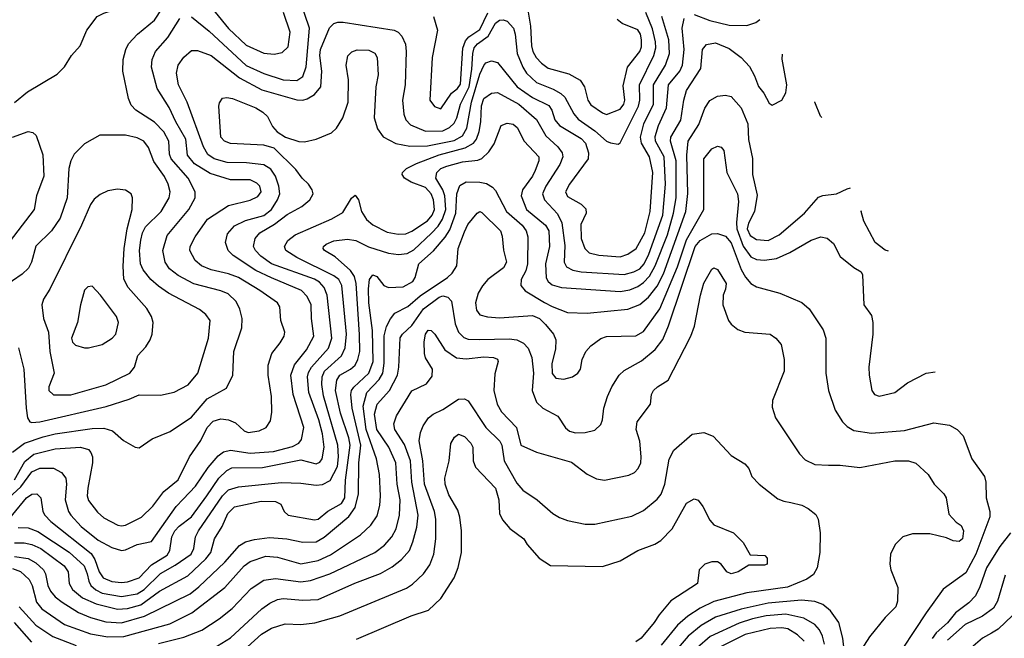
# Model space of a CAD drawing. Extents: x 997026 to 1115308, y 536381 to 619039.
# Tile 482 of 484: x 1073912 to 1078967, y 599084 to 602259. Entities that reach past the tile are written whole.
import ezdxf

# ---------------------------------------------------------------- set-up
doc = ezdxf.new("R2010")
doc.units = 0

msp = doc.modelspace()

# ---------------------------------------------------------------- linework, layer by layer
at = {"layer": '0CON20XD'}
for points in [[(1073886.3, 601833.7), (1073952, 601888), (1074105, 601978.8), (1074143, 602017), (1074178, 602075), (1074222, 602125), (1074257.1, 602205), (1074310.8, 602275), (1074345, 602291.8), (1074498.2, 602341.8), (1074585, 602405.5), (1074660, 602485), (1074695.5, 602545), (1074702.9, 602565), (1074704.6, 602635), (1074712.7, 602675), (1074745, 602746), (1074793.4, 602827.3)], [(1074795, 602273.5), (1074885, 602199.1), (1075075, 602023.9), (1075165, 601983.3), (1075265, 601950.3), (1075335, 601946.4), (1075365, 601966.7), (1075382.8, 602017.2), (1075395.6, 602155), (1075400.5, 602215), (1075351.3, 602355)], [(1074831.2, 602401.2), (1074985, 602212.9), (1075075, 602127.5), (1075165, 602086.5), (1075218.5, 602081.5), (1075260.1, 602089.9), (1075291.3, 602118.7), (1075300.6, 602195), (1075267.4, 602295)], [(1073875, 600040), (1073936.4, 600085), (1074032.6, 600117.4), (1074095, 600132.5), (1074285, 600160.7), (1074345, 600162.1), (1074388.8, 600148.8), (1074445, 600098.6), (1074505, 600064.4), (1074525, 600061.4), (1074592.4, 600107.6), (1074685.3, 600144.7), (1074795, 600218), (1074875, 600313.5), (1074973.2, 600366.8), (1075006.5, 600435), (1075011.8, 600555), (1075052.3, 600677.7), (1075054.7, 600725), (1075042.6, 600772.6), (1075023.1, 600813.1), (1074981.7, 600851.7), (1074945, 600866.9), (1074806.1, 600903.9), (1074725.5, 600945.5), (1074680.6, 600980.6), (1074658.8, 601015), (1074647.6, 601075), (1074669.5, 601150.5), (1074781.3, 601285), (1074813.8, 601345), (1074813.8, 601375), (1074776.4, 601445), (1074690.2, 601545), (1074681.6, 601568.4), (1074678, 601635), (1074652.5, 601682.5), (1074605, 601733.3), (1074508.9, 601795), (1074485, 601820), (1074471.2, 601855), (1074441.5, 601995), (1074443.5, 602055), (1074456.5, 602105), (1074471.5, 602135), (1074516.9, 602185), (1074605, 602257.1), (1074644.2, 602315.8)], [(1076517.4, 602327.4), (1076535.2, 602225), (1076539.3, 602125), (1076546.7, 602095), (1076562.9, 602065), (1076590.4, 602035), (1076625, 602010), (1076731.7, 601981.7), (1076788.8, 601948.8), (1076812.1, 601915), (1076828.8, 601845), (1076845, 601821.5), (1076905, 601780), (1076925, 601772.5), (1076995, 601798.8), (1077014.1, 601825), (1077019, 601845), (1077010.5, 601919.5), (1077032.5, 602015), (1077096.5, 602095), (1077105, 602120), (1077105.2, 602155.2), (1077098.8, 602185), (1077085, 602206.8), (1077005, 602239.6), (1076980, 602260)], [(1073805, 599634.5), (1073947.5, 599805), (1073975, 599823.9), (1074000, 599825), (1074020, 599805), (1074031.1, 599735), (1074041.1, 599715), (1074072.7, 599682.7), (1074278.8, 599518.8), (1074298.4, 599488.4), (1074320.2, 599425), (1074341.6, 599395), (1074385, 599375.2), (1074435, 599369.8), (1074465, 599373.3), (1074525, 599394.3), (1074588.3, 599461.7), (1074669.2, 599510.9), (1074683.6, 599535), (1074693.1, 599605), (1074708, 599635), (1074730.9, 599659.1), (1074795, 599706.5), (1074873.8, 599815), (1074935, 599905.3), (1074975, 599945.3), (1075000.5, 599959.5), (1075159.3, 599960.7), (1075355, 599999.3), (1075435, 599979.6), (1075452.3, 599987.7), (1075465.6, 600004.4), (1075474.8, 600065), (1075466, 600134), (1075448.3, 600205), (1075397, 600345), (1075390.4, 600425), (1075395, 600448.5), (1075410.4, 600475), (1075497.1, 600572.9), (1075515.2, 600625), (1075490, 600845), (1075475.3, 600885), (1075452, 600912), (1075425, 600927), (1075205, 601005.3), (1075150.3, 601045), (1075122.7, 601075), (1075113.2, 601095), (1075120.4, 601135), (1075144.6, 601165), (1075220, 601210), (1075285, 601258.1), (1075360.1, 601299.9), (1075401.9, 601335), (1075418.1, 601365), (1075414.4, 601385), (1075395.6, 601415), (1075362.2, 601445), (1075330.5, 601490.5), (1075219.4, 601599.4), (1075165.4, 601615.4), (1074995, 601623.2), (1074964.3, 601635), (1074945.6, 601655), (1074934.4, 601815), (1074937.5, 601832.5), (1074954.2, 601855.8), (1074975, 601860), (1075005, 601854.4), (1075125, 601805.6), (1075160.8, 601785), (1075185, 601762), (1075210.8, 601710.8), (1075233.2, 601683.2), (1075276.7, 601656.7), (1075345, 601633.1), (1075375, 601631.5), (1075434, 601646), (1075512.5, 601677.5), (1075537.9, 601702.1), (1075570.6, 601755), (1075598.9, 601835), (1075600.9, 601950.9), (1075588.1, 602025), (1075597, 602073), (1075616.8, 602093.2), (1075645, 602104.3), (1075705, 602102.2), (1075735, 602087.1), (1075747.8, 602065), (1075751.8, 601975), (1075740.5, 601915), (1075732.2, 601755), (1075749.1, 601699.1), (1075777.8, 601657.8), (1075843.1, 601623.1), (1075915, 601610.4), (1076005, 601611.8), (1076142.1, 601637.9), (1076185, 601663.2), (1076208, 601702), (1076230.8, 601835), (1076275, 601979.1), (1076295, 602024.2), (1076305, 602038), (1076335, 602047.1), (1076365, 602038.5), (1076466.5, 601915), (1076545, 601860.2), (1076629.1, 601819.1), (1076643.5, 601795), (1076660, 601745), (1076683.2, 601715), (1076795, 601648.6), (1076817.3, 601625), (1076832.7, 601575), (1076830, 601545), (1076734.6, 601415), (1076713.8, 601375), (1076725, 601350.9), (1076795, 601312.7), (1076818.8, 601288.8), (1076819.6, 601265), (1076792.8, 601207.2), (1076794.7, 601135.3), (1076812.7, 601085), (1076835, 601062.7), (1076885, 601050.6), (1076995, 601042.5), (1077034.4, 601055), (1077076.2, 601083.8), (1077121.5, 601165), (1077149.6, 601275), (1077162.4, 601475), (1077146.1, 601555), (1077103.9, 601625), (1077098.4, 601655), (1077116, 601725), (1077165.2, 601825), (1077165.2, 601925), (1077227, 602025), (1077248, 602085), (1077244.4, 602155), (1077209.3, 602275)], [(1073885, 599897), (1073938.2, 599991.8), (1073985, 600028.4), (1074095, 600056.8), (1074225, 600064.5), (1074265, 600052.5), (1074278.2, 600038.2), (1074286.7, 600015), (1074286.4, 599985), (1074261.8, 599855), (1074258.9, 599815), (1074265, 599791.4), (1074312, 599732), (1074345, 599701.5), (1074416.7, 599665), (1074435, 599660.6), (1074455, 599664.4), (1074536.9, 599705), (1074595, 599761.4), (1074652.7, 599837.3), (1074725, 599897.1), (1074784.6, 600015), (1074841.7, 600098.2), (1074874, 600165), (1074905, 600198.2), (1074945, 600210.5), (1074985, 600205.6), (1075019.5, 600189.5), (1075065, 600149.5), (1075085, 600140.4), (1075142, 600148), (1075178, 600165), (1075199.3, 600200.7), (1075207.5, 600245), (1075204.6, 600325), (1075188, 600435), (1075188.5, 600485), (1075206.5, 600545), (1075249.1, 600600.9), (1075270.6, 600635), (1075273.1, 600655), (1075252.2, 600715), (1075247.8, 600785), (1075235.6, 600805), (1075145, 600868.7), (1075035, 600935.2), (1074985, 600954.3), (1074895, 600975.3), (1074845.3, 600995.3), (1074812.7, 601022.7), (1074786.5, 601075), (1074787.5, 601095), (1074812.5, 601145), (1074877.1, 601235), (1074984.7, 601305.3), (1075095, 601332.4), (1075135, 601351.2), (1075151.5, 601375), (1075145.6, 601405), (1075130.2, 601420.2), (1075095, 601436.2), (1074995, 601437.5), (1074889.5, 601469.5), (1074809.5, 601519.5), (1074773.5, 601563.5), (1074764.8, 601645), (1074713, 601735), (1074678.8, 601808.8), (1074618.8, 601905), (1074588.8, 602015), (1074592.8, 602055), (1074609.2, 602095), (1074672.3, 602167.7), (1074735, 602264.2)], [(1073905, 599652.4), (1073955, 599650.2), (1074005, 599631.6), (1074166.5, 599526.5), (1074244, 599455), (1074259, 599415), (1074266.5, 599376.5), (1074277.3, 599355), (1074302.4, 599332.4), (1074335, 599316.2), (1074435, 599298.8), (1074515, 599311.9), (1074551, 599335), (1074635, 599417), (1074710.9, 599459.1), (1074792, 599515), (1074806.7, 599545), (1074814.2, 599605), (1074829.6, 599635), (1074954.2, 599815.8), (1074985, 599845.7), (1075035, 599861.3), (1075256.9, 599883.1), (1075355, 599880.7), (1075435, 599869.6), (1075467.4, 599872.6), (1075505.6, 599894.4), (1075543.6, 599966.4), (1075549.6, 600015), (1075545.9, 600075.9), (1075471.8, 600328.2), (1075463.2, 600386.8), (1075465.2, 600425), (1075476.7, 600455), (1075565, 600533.2), (1075583.4, 600575), (1075589.2, 600645), (1075566, 600895), (1075550, 600925), (1075525.3, 600945), (1075335, 601037.5), (1075278.8, 601075), (1075270.9, 601095), (1075288.5, 601125), (1075325.6, 601155), (1075515, 601237.5), (1075570.8, 601269.2), (1075615, 601342), (1075635, 601358.8), (1075650.9, 601335), (1075667.1, 601275), (1075693.4, 601233.4), (1075725, 601205.3), (1075799.1, 601169.1), (1075855, 601158.4), (1075895, 601160), (1075925, 601173.1), (1076005, 601225.6), (1076030.5, 601255), (1076042.5, 601285), (1076036.1, 601335), (1076025.2, 601365), (1075995, 601397.7), (1075921.4, 601425), (1075886.9, 601445), (1075875.6, 601465), (1075877.8, 601475), (1075898.6, 601495), (1075949.5, 601520.5), (1076065.1, 601564.9), (1076199.6, 601600.4), (1076242.6, 601625), (1076257.8, 601645), (1076270.7, 601685), (1076279.6, 601735), (1076283.2, 601816.8), (1076295.6, 601854.4), (1076335, 601881.2), (1076365, 601884.7), (1076475.3, 601825), (1076565, 601747.1), (1076612.6, 601662.6), (1076675.6, 601605.6), (1076696.5, 601575), (1076700.2, 601555), (1076685.7, 601515), (1076613.4, 601405), (1076596.6, 601365), (1076606.2, 601335), (1076673.2, 601263.2), (1076695.7, 601215.7), (1076711, 601099), (1076707.9, 601015), (1076719.9, 600989.9), (1076752.5, 600972.5), (1076795, 600964), (1077015, 600950.6), (1077065, 600964), (1077095, 600980), (1077118.5, 601005), (1077142.4, 601055), (1077214.2, 601255.8), (1077228.3, 601415), (1077220.6, 601555), (1077177, 601635), (1077175, 601658.8), (1077191.9, 601715), (1077233, 601807), (1077243.5, 601925), (1077300.7, 601995), (1077314.8, 602025.2), (1077322.8, 602105), (1077313, 602215), (1077323.8, 602265)], [(1075897.1, 602095), (1075890.6, 601925), (1075876.6, 601845), (1075884.2, 601774.2), (1075895.4, 601745), (1075918.6, 601718.6), (1075995, 601687.4), (1076085, 601688.1), (1076119.1, 601705), (1076142.6, 601727.4), (1076156.3, 601755), (1076174.8, 601825), (1076219.6, 601915), (1076233.6, 602005), (1076237.9, 602085), (1076245.8, 602114.2), (1076262.3, 602135), (1076316.5, 602173.5), (1076355, 602241.4), (1076375, 602256.5), (1076395, 602257.8), (1076415, 602251.1), (1076447.1, 602215), (1076456.2, 602185), (1076466.1, 602085), (1076495.1, 602015.1), (1076514.3, 601985), (1076565, 601936.4), (1076651.6, 601901.6), (1076689.8, 601879.8), (1076710.4, 601860.4), (1076757.4, 601775), (1076778.7, 601748.7), (1076865, 601688.9), (1076925, 601634.5), (1076945, 601627.5), (1076985, 601620), (1076995, 601626), (1077088.9, 601815), (1077096.2, 601845), (1077094.1, 601925), (1077168.1, 602075), (1077177.6, 602115), (1077175.8, 602145), (1077161.6, 602211.6), (1077127.2, 602295)], [(1076036.7, 602275), (1076057.5, 602205), (1076029.4, 602065), (1076016.9, 601845), (1076042.4, 601812.4), (1076075, 601801.1), (1076128.6, 601881.4), (1076160, 601905), (1076175, 601927.1), (1076186.8, 602113.2), (1076200.2, 602149.8), (1076218.8, 602171.2), (1076275, 602208.1), (1076316.2, 602293.8)], [(1077375, 602286.2), (1077455.6, 602255), (1077555, 602230), (1077645, 602228.7), (1077692, 602245), (1077711.7, 602259.2)], [(1073856.5, 599805), (1073918.8, 599861.2), (1073975, 599938), (1074015, 599956.9), (1074086.6, 599956.6), (1074127.3, 599935), (1074149.1, 599905), (1074153.2, 599875), (1074145.8, 599795), (1074162.4, 599735), (1074174.7, 599715), (1074228.1, 599658.1), (1074315, 599586.7), (1074385, 599549.2), (1074435, 599534.6), (1074455, 599537.8), (1074515, 599564.7), (1074589.3, 599580.7), (1074715, 599760.4), (1074751.4, 599798.6), (1074815, 599864.7), (1074879, 599961), (1074930.4, 600019.6), (1074958.8, 600041.2), (1074995, 600050), (1075094.8, 600034.8), (1075215, 600043.1), (1075312.3, 600067.7), (1075344.5, 600085), (1075359.2, 600105), (1075370.8, 600165), (1075315.6, 600335.6), (1075303.8, 600435), (1075323.1, 600486.9), (1075384.7, 600565), (1075422.5, 600635), (1075410, 600725), (1075407.9, 600795), (1075388.3, 600838.3), (1075358.1, 600868.1), (1075205.3, 600934.7), (1075125, 600971.5), (1075008.3, 601048.3), (1074982.1, 601075), (1074969.6, 601115), (1074979.6, 601160.4), (1075015, 601200), (1075071.2, 601228.8), (1075165, 601254.1), (1075205, 601285.3), (1075236.1, 601335), (1075247.6, 601365), (1075243.4, 601405), (1075226, 601455), (1075201.7, 601491.7), (1075165, 601513.4), (1075076.3, 601523.7), (1074978, 601525), (1074910.5, 601545), (1074877.5, 601567.5), (1074855.5, 601605.5), (1074772.6, 601835), (1074727.8, 601925), (1074716.7, 601985), (1074725.4, 602025), (1074755, 602067.1), (1074795, 602100), (1074825, 602100.9), (1074895, 602075.3), (1075040.8, 601960.8), (1075155, 601899), (1075335, 601847.9), (1075365, 601845.3), (1075388.2, 601851.8), (1075425.6, 601874.4), (1075457.8, 601915), (1075463.8, 601995), (1075453.1, 602075), (1075455.7, 602105), (1075503.5, 602216.5), (1075525, 602239.7), (1075545, 602246.8), (1075573.6, 602246.4), (1075834.3, 602204.3), (1075855, 602194.5), (1075874.1, 602174.1), (1075892.7, 602132.7), (1075897.1, 602095)], [(1073885, 599573.3), (1073935, 599574.4), (1073975, 599565.2), (1074020, 599545), (1074140, 599455), (1074160.6, 599425), (1074166.4, 599365), (1074183.1, 599335), (1074235, 599291.9), (1074305, 599260), (1074415, 599233.8), (1074465, 599236.1), (1074535, 599255.8), (1074630.3, 599325), (1074775.2, 599404.9), (1074868.5, 599491.5), (1074893.3, 599525), (1074912.1, 599595), (1074951.8, 599658.2), (1074980.5, 599725), (1075015, 599758.9), (1075151.7, 599788.3), (1075225, 599786.2), (1075252.9, 599772.9), (1075270.8, 599735), (1075291.2, 599715), (1075425, 599691.3), (1075445, 599695.4), (1075494.4, 599735.6), (1075564.4, 599775.6), (1075580.8, 599805), (1075584.8, 599894.8), (1075608.4, 600075), (1075601.9, 600111.9), (1075558.6, 600238.6), (1075533, 600355), (1075540.7, 600409.3), (1075555.4, 600435), (1075610.9, 600465), (1075633.8, 600486.2), (1075648.7, 600515), (1075658, 600555), (1075657.5, 600642.5), (1075639.7, 600905), (1075630.5, 600940.5), (1075611.2, 600971.2), (1075531.4, 601041.4), (1075477.1, 601075), (1075470, 601085), (1075471.4, 601095), (1075485, 601107.5), (1075525, 601124.6), (1075595, 601132.5), (1075638, 601125), (1075702.5, 601092.5), (1075805, 601059.7), (1075856.6, 601053.4), (1075901.5, 601058.5), (1075935, 601077.1), (1076026.4, 601163.6), (1076060.7, 601199.3), (1076083.2, 601235), (1076099.2, 601285), (1076094.3, 601354.3), (1076084.8, 601385), (1076049.2, 601445), (1076053.6, 601475), (1076075, 601494.7), (1076105, 601507.5), (1076185, 601529.3), (1076265, 601538.2), (1076285, 601546), (1076320.2, 601579.8), (1076347.8, 601622.2), (1076383.6, 601716.4), (1076415, 601728.1), (1076445, 601722.9), (1076466.7, 601705), (1076502.1, 601635), (1076576.9, 601555), (1076576.8, 601535), (1076559.3, 601485), (1076544.6, 601455), (1076493.9, 601385), (1076486.6, 601355), (1076514.1, 601285), (1076611.3, 601205), (1076628.4, 601175), (1076632.1, 601095), (1076612.3, 601005), (1076615.5, 600934.5), (1076625.4, 600915), (1076645, 600897.7), (1076693.3, 600885), (1076995, 600863.9), (1077045, 600873), (1077085, 600888.9), (1077115, 600909.3), (1077145, 600942.2), (1077175, 600995.3), (1077237.6, 601155), (1077268.4, 601265), (1077282.3, 601345), (1077282.9, 601535), (1077253.7, 601635), (1077255.2, 601655), (1077306.6, 601743.4), (1077321.6, 601845), (1077335.9, 601895), (1077409.1, 602009.1), (1077417.1, 602105), (1077437.9, 602132.1), (1077485, 602140), (1077555, 602110.5), (1077615.3, 602065.3), (1077658.5, 602018.5), (1077685, 601971.2), (1077705, 601916), (1077731.7, 601881.7), (1077759.5, 601829.5), (1077775, 601820), (1077825, 601846.2), (1077845, 601883.3), (1077850.7, 601925), (1077826.2, 602056.2), (1077827.5, 602081.8)], [(1075702.6, 600877.4), (1075708.8, 600925), (1075725, 600948.5), (1075745, 600940), (1075781.8, 600895), (1075805, 600884.2), (1075881.7, 600888.3), (1075930, 600915), (1075942, 600935), (1075962.1, 601005), (1076036.9, 601073.1), (1076097, 601143), (1076119.9, 601180.1), (1076151.1, 601265), (1076157.2, 601365), (1076172.5, 601407.5), (1076203.8, 601426.2), (1076275, 601425.7), (1076308.5, 601418.5), (1076340, 601400), (1076355, 601381.9), (1076411.2, 601275), (1076491.6, 601205), (1076512.6, 601175), (1076520.5, 601145), (1076519.1, 601005), (1076509.8, 600970.2), (1076486.7, 600925), (1076485.4, 600895.4), (1076507.3, 600867.3), (1076607.2, 600807.2), (1076645, 600786.2), (1076725, 600755.4), (1076825, 600753.2), (1077035, 600772.7), (1077095, 600796.5), (1077141.1, 600835), (1077185, 600890.3), (1077217.5, 600955), (1077331.8, 601275), (1077342.6, 601367.4), (1077336.6, 601563.4), (1077343.8, 601635), (1077399.4, 601720.6), (1077430, 601805), (1077455, 601843.3), (1077495, 601865.5), (1077535, 601870.9), (1077565, 601863.8), (1077616.5, 601806.5), (1077650.8, 601725), (1077654, 601644), (1077673.5, 601546.5), (1077673.8, 601465), (1077697.6, 601357.6), (1077685.1, 601274.9), (1077652.9, 601215), (1077647, 601185), (1077661.8, 601151.8), (1077695, 601130.2), (1077755, 601126.1), (1077811.5, 601155), (1077940.5, 601265), (1078012.6, 601347.4), (1078035, 601356.7), (1078105, 601364.6), (1078159.3, 601390.7), (1078176.6, 601396.5)], [(1078030.4, 601756), (1078023.2, 601763.2), (1077994.2, 601835.3), (1077993.4, 601836.4)], [(1073875, 601656), (1073955, 601684.6), (1073980.4, 601680.4), (1073997.3, 601665), (1074031.8, 601565), (1074035.4, 601455), (1073999.4, 601355), (1073986.5, 601285), (1073794.2, 601035.8)], [(1073975, 600191.5), (1074015, 600194.7), (1074356.6, 600273.4), (1074475, 600310.8), (1074525, 600333.8), (1074635, 600331.5), (1074705, 600346.5), (1074777.5, 600385), (1074826.9, 600445), (1074881.9, 600625), (1074889.4, 600715), (1074868.6, 600745), (1074835, 600772.2), (1074676, 600856), (1074625, 600890.4), (1074586, 600926), (1074546.7, 600975), (1074532.5, 601005), (1074527.7, 601075), (1074533.4, 601126.6), (1074543.4, 601165), (1074558.9, 601195), (1074638.9, 601275), (1074679.6, 601345), (1074684, 601375), (1074674.7, 601415), (1074655, 601454.5), (1074600.4, 601530.4), (1074573.6, 601603.6), (1074549.4, 601635), (1074515, 601653.1), (1074455, 601666.4), (1074324.5, 601665.5), (1074245, 601622), (1074192.2, 601567.8), (1074175.4, 601534.6), (1074165.3, 601494.7), (1074155.9, 601345), (1074119.7, 601240.3), (1074075, 601175.5), (1073995, 601095.7), (1073973.5, 601015), (1073956.8, 600983.2), (1073925, 600953.5), (1073826.4, 600883.6)], [(1074796.4, 599215), (1074965, 599345.3), (1075065, 599455.3), (1075095, 599478), (1075175, 599505.9), (1075235, 599500.3), (1075355, 599466.5), (1075445, 599483.9), (1075507.1, 599512.9), (1075662.5, 599615), (1075715.6, 599664.4), (1075747.6, 599712.4), (1075760.6, 599765), (1075765.3, 599815), (1075758.6, 599925), (1075743.9, 600005), (1075690.3, 600155), (1075675.4, 600275), (1075694.4, 600345.6), (1075757.9, 600412.1), (1075776.2, 600445), (1075783.5, 600496.5), (1075783.3, 600636.7), (1075795, 600684.4), (1075815, 600723.3), (1075837.4, 600752.6), (1075905, 600787.2), (1075968.1, 600841.9), (1076108.5, 600935), (1076132.8, 600957.2), (1076156.2, 600995), (1076164, 601085), (1076195, 601170.8), (1076212.9, 601207.1), (1076261.4, 601265), (1076275, 601274.2), (1076285, 601270), (1076380, 601175), (1076388.6, 601148.6), (1076395.4, 601075.4), (1076411.8, 601015), (1076396.2, 600985), (1076314.7, 600925.3), (1076287.5, 600892.5), (1076266.7, 600855), (1076252.5, 600805), (1076257.9, 600767.9), (1076274.5, 600744.5), (1076313, 600733), (1076375, 600728.9), (1076545, 600740.8), (1076580.9, 600725), (1076612.1, 600695), (1076652.5, 600645), (1076664.4, 600615), (1076663, 600567), (1076644.6, 600495), (1076645, 600443.3), (1076665, 600419.2), (1076705, 600413.1), (1076750, 600425), (1076778, 600445), (1076790.8, 600465), (1076800, 600515), (1076818, 600555), (1076844, 600585), (1076895, 600623.1), (1076925, 600632.7), (1077075, 600635.4), (1077115, 600658.2), (1077197.7, 600775), (1077289.5, 600990.5), (1077335, 601128.2), (1077424.7, 601285), (1077424.5, 601545), (1077465, 601595.7), (1077495, 601610), (1077514.1, 601604.1), (1077527.7, 601587.7), (1077542.5, 601475), (1077597.9, 601365), (1077601.5, 601325), (1077591.4, 601218.6), (1077594.4, 601185), (1077627, 601097), (1077665, 601042.4), (1077695, 601028.1), (1077735, 601024.2), (1077797.3, 601032.8), (1077866.5, 601063.5), (1077975, 601126.4), (1078025, 601144.4), (1078057.4, 601137.4), (1078089.5, 601109.5), (1078125, 601043.8), (1078195, 600986.2), (1078232.5, 600965), (1078239.3, 600949.3), (1078246, 600795), (1078285, 600740), (1078292.5, 600705), (1078292.5, 600645), (1078272.2, 600475), (1078273.3, 600435), (1078287.5, 600355), (1078300, 600335), (1078325, 600326), (1078405, 600346.2), (1078470, 600395), (1078565, 600443.8), (1078611.3, 600451.8)], [(1074085, 600333.1), (1074175, 600334.1), (1074355, 600384.7), (1074478.1, 600445), (1074501.4, 600475), (1074518.6, 600535), (1074560.2, 600579.8), (1074582.5, 600615), (1074591.8, 600645), (1074596.7, 600705), (1074589.5, 600735), (1074565, 600776.9), (1074468.5, 600885), (1074447.4, 600927.4), (1074443.3, 600993.3), (1074448.5, 601085), (1074464.5, 601185.5), (1074489.7, 601285), (1074490.6, 601345), (1074484.5, 601364.5), (1074455, 601384.4), (1074415, 601389.1), (1074365, 601380.5), (1074325, 601361.8), (1074295, 601337.3), (1074275, 601311.1), (1074229.1, 601205), (1074067.5, 600875), (1074034.3, 600825), (1074025.7, 600795), (1074034.6, 600725), (1074059.4, 600655), (1074067.2, 600555), (1074090, 600445), (1074061.5, 600375), (1074061.5, 600355), (1074085, 600333.1)], [(1078371.8, 601071.1), (1078355, 601076.7), (1078304.4, 601114.4), (1078245.7, 601225), (1078231.4, 601275), (1078232.9, 601279.3)], [(1074625, 599057.2), (1074755, 599089), (1074848.1, 599125), (1074936, 599184), (1075002.5, 599237.5), (1075100.9, 599339.1), (1075165, 599382.9), (1075225, 599391), (1075355, 599374), (1075405, 599379.8), (1075504.5, 599415.5), (1075735, 599524.1), (1075785, 599561.5), (1075822.7, 599605), (1075844.8, 599645.2), (1075862.7, 599715), (1075865.2, 599795), (1075850.7, 599875), (1075843, 599985), (1075808, 600065), (1075745.2, 600155), (1075732.9, 600235), (1075748.2, 600285), (1075810.5, 600355), (1075851.4, 600435), (1075859.2, 600475), (1075864.8, 600625.2), (1075876.7, 600645), (1075925, 600688.9), (1075985, 600774.8), (1076065, 600834), (1076085, 600841), (1076110.9, 600835), (1076128.9, 600815), (1076147.7, 600697.7), (1076165.3, 600655), (1076193, 600627), (1076215, 600619.7), (1076275, 600616.9), (1076425, 600621.4), (1076465.2, 600615.2), (1076498.6, 600598.6), (1076522.8, 600572.8), (1076540.8, 600525), (1076549.1, 600445), (1076543.6, 600355), (1076565.3, 600295.3), (1076598.1, 600265), (1076675, 600223.6), (1076715, 600164.5), (1076735, 600147.1), (1076765, 600139.1), (1076815, 600140.4), (1076865, 600152.5), (1076895, 600181.2), (1076904.4, 600205), (1076910.6, 600265), (1076930, 600325), (1076952.3, 600375), (1076990, 600435), (1077015, 600457.5), (1077105, 600508.2), (1077174, 600566), (1077213.1, 600616.9), (1077242.2, 600687.8), (1077379.2, 601095), (1077405, 601125.2), (1077465, 601160.3), (1077495, 601162.2), (1077535, 601147.5), (1077565, 601113.8), (1077616.2, 600976.2), (1077637.5, 600937.5), (1077665, 600905.5), (1077695, 600887.5), (1077814.6, 600854.6), (1077927.8, 600807.8), (1077964.6, 600774.6), (1078036.7, 600666.7), (1078050.5, 600625), (1078050.5, 600445), (1078063.5, 600355), (1078099.4, 600255), (1078135.5, 600195), (1078160.4, 600170.4), (1078195, 600150.8), (1078285, 600137.2), (1078455, 600149.6), (1078605, 600188.9), (1078685, 600177.5), (1078725, 600156), (1078755, 600123.8), (1078800.6, 600005), (1078864.7, 599914.7), (1078872, 599885), (1078874.1, 599805), (1078891.9, 599735), (1078892.3, 599707.7), (1078820.8, 599515), (1078769.8, 599420.2), (1078653.6, 599336.4), (1078565.4, 599215), (1078382.1, 598937.9)], [(1074905, 599030.7), (1074995, 599086.1), (1075155.5, 599235), (1075196.9, 599265), (1075235, 599282.7), (1075265, 599288.8), (1075365, 599279.7), (1075445, 599283.5), (1075633.3, 599366.7), (1075764.3, 599415.7), (1075825, 599450), (1075871.9, 599488.1), (1075913.1, 599535), (1075931.3, 599578.7), (1075951.1, 599655), (1075958.1, 599715), (1075925.5, 599885), (1075918.5, 599995), (1075888, 600078), (1075838.6, 600155), (1075832.2, 600185), (1075846.1, 600225), (1075925, 600354.3), (1076000.7, 600389.3), (1076030.3, 600429.7), (1076031.4, 600465), (1075995, 600523.8), (1075990.5, 600545), (1075989.1, 600605), (1075995.7, 600645), (1076010, 600665), (1076025, 600663.8), (1076043.3, 600645), (1076094.5, 600564.5), (1076155, 600522.7), (1076205, 600518.5), (1076295, 600528.8), (1076345, 600524.2), (1076365, 600516), (1076368, 600505), (1076351.9, 600441.9), (1076346.4, 600355), (1076362.9, 600285), (1076385.9, 600245.9), (1076461.9, 600165), (1076485, 600074.4), (1076565, 600039.5), (1076745, 599988.1), (1076825.8, 599925.8), (1076872.7, 599902.7), (1076915, 599895.7), (1077039.3, 599920.7), (1077068.8, 599935), (1077087.5, 599955), (1077100.6, 599985), (1077103.1, 600015), (1077096.4, 600095), (1077077.5, 600155), (1077082.5, 600195), (1077151.2, 600285), (1077156.2, 600335), (1077166, 600355), (1077186, 600375), (1077241.4, 600408.6), (1077325, 600572), (1077357.8, 600635), (1077375.6, 600685), (1077406.9, 600845), (1077425, 600906.2), (1077465, 600978.8), (1077475, 600986), (1077495, 600976), (1077539.2, 600905), (1077535.7, 600875), (1077522.9, 600845), (1077521.9, 600795), (1077551.4, 600715), (1077565.5, 600695.5), (1077598.7, 600668.7), (1077635, 600655.7), (1077764.4, 600644.4), (1077793.8, 600625), (1077821.7, 600591.7), (1077837.1, 600515), (1077837.5, 600455), (1077777.5, 600305), (1077775, 600270), (1077792, 600215), (1077915, 600031.2), (1077945, 600000), (1077995, 599975.7), (1078065, 599971.9), (1078125, 599973.1), (1078225, 599960), (1078405, 599994.3), (1078475, 599994.3), (1078513, 599983), (1078576.2, 599925), (1078606.7, 599875), (1078656.7, 599825), (1078668, 599805), (1078681.7, 599721.7), (1078720.5, 599680.5), (1078745, 599663.3), (1078757.5, 599635), (1078752.5, 599595), (1078735, 599580), (1078705, 599583.8), (1078669.3, 599599.3), (1078585, 599620), (1078495, 599620), (1078445.9, 599604.1), (1078406.7, 599565), (1078382, 599515), (1078380, 599465), (1078384, 599435), (1078420, 599345), (1078419.2, 599275), (1078410.8, 599245), (1078355, 599190.8), (1078275, 599091.2), (1078232, 599025)], [(1074265, 600574.4), (1074335, 600590.9), (1074387.8, 600625), (1074405.6, 600645), (1074419.4, 600705), (1074410, 600735), (1074327.5, 600845), (1074285, 600891.2), (1074261.7, 600888.3), (1074245, 600870), (1074224, 600796), (1074209.6, 600705), (1074178.1, 600625), (1074183.4, 600603.4), (1074199.1, 600589.1), (1074244.5, 600574.5), (1074265, 600574.4)], [(1073885, 599503.9), (1073955, 599493.9), (1073995, 599471.6), (1074034.1, 599435), (1074045.3, 599415), (1074057, 599355), (1074070.2, 599325), (1074095, 599295.9), (1074129.5, 599269.5), (1074215, 599216.7), (1074275, 599190.2), (1074355, 599168.5), (1074435, 599164.1), (1074552.9, 599197.1), (1074787.2, 599312.8), (1074832.5, 599347.5), (1074965.4, 599474.6), (1075040.6, 599559.4), (1075071.8, 599578.2), (1075118.2, 599591.8), (1075195, 599601.6), (1075283.9, 599593.9), (1075365, 599578.1), (1075435, 599579.7), (1075475, 599602.5), (1075601.6, 599708.4), (1075634.2, 599755), (1075651.2, 599825), (1075653.6, 599983.6), (1075663.3, 600075), (1075619.7, 600265), (1075612.7, 600335), (1075615.7, 600355), (1075627.2, 600372.8), (1075705, 600445.3), (1075726.7, 600505), (1075724, 600664), (1075704.8, 600805.2), (1075702.6, 600877.4)], [(1073905.6, 600575), (1073933.6, 600465), (1073944.7, 600265), (1073952.7, 600215), (1073965, 600195.7), (1073975, 600191.5)], [(1075045, 599006.9), (1075154, 599105), (1075205, 599136.3), (1075275, 599158.8), (1075355, 599154.7), (1075426.8, 599163.2), (1075555, 599198.7), (1075898.2, 599341.8), (1075929, 599361), (1075985, 599415.5), (1076018.5, 599461.5), (1076038.6, 599515), (1076049.2, 599595), (1076048.5, 599695), (1076041.6, 599735), (1075990.7, 599875), (1075981.8, 599995), (1075962.2, 600097.8), (1075969.1, 600140.9), (1075982.9, 600175), (1076011.5, 600215), (1076035.3, 600234.7), (1076085, 600258), (1076165, 600310.9), (1076195, 600312.4), (1076215, 600302.5), (1076305, 600166.2), (1076377.5, 600095), (1076386.8, 600075), (1076398.9, 599995), (1076465, 599879.4), (1076495, 599844.3), (1076568, 599795), (1076650, 599725), (1076683.6, 599703.6), (1076725, 599687.7), (1076815, 599669.2), (1076865, 599669.2), (1077055, 599710.9), (1077115, 599740.5), (1077185, 599798.2), (1077205, 599824.4), (1077223.9, 599875), (1077246.1, 600003.9), (1077270.8, 600049.3), (1077365, 600130.8), (1077425, 600140), (1077471.7, 600121.7), (1077565, 600022), (1077635, 599980), (1077654.5, 599954.5), (1077671.4, 599915), (1077708, 599875), (1077805, 599800), (1077835, 599787.3), (1077871.2, 599781.2), (1077926.9, 599766.9), (1077959.4, 599749.4), (1077999.5, 599719.5), (1078011.4, 599695), (1078021.1, 599625), (1078020.5, 599525), (1078006.9, 599445), (1077987.9, 599412.1), (1077953, 599387), (1077853.3, 599346.7), (1077645, 599317.3), (1077475, 599273.4), (1077405, 599239.3), (1077342, 599198), (1077289.3, 599150.7), (1077205, 599047.8)], [(1075640.8, 599079.2), (1075921.3, 599198.7), (1076011.2, 599228.8), (1076075, 599288.1), (1076143.1, 599395), (1076162.8, 599447.2), (1076179.5, 599525), (1076179.5, 599635), (1076171.5, 599705), (1076160.9, 599740.9), (1076115, 599820), (1076096.9, 599875), (1076094.5, 599905), (1076117.1, 599995), (1076125.5, 600084.5), (1076145, 600116), (1076165, 600130.8), (1076195, 600119.2), (1076227.8, 600085), (1076237.8, 600065), (1076240.6, 599995), (1076252.6, 599962.6), (1076355, 599853.8), (1076372.1, 599795), (1076375.6, 599725), (1076391.1, 599691.1), (1076428, 599648), (1076500, 599595), (1076518, 599565), (1076578.8, 599495), (1076636.8, 599456.8), (1076905, 599452.9), (1076995, 599481.4), (1077085.5, 599534.5), (1077173, 599567), (1077203.8, 599585), (1077262, 599645), (1077335, 599776.7), (1077375, 599800), (1077395, 599793.3), (1077419.7, 599759.7), (1077455, 599690), (1077475, 599666.2), (1077575.8, 599625.8), (1077626.7, 599575), (1077661.7, 599511.7), (1077738.3, 599508.3), (1077750, 599495), (1077750, 599465), (1077735, 599460), (1077655, 599460), (1077600, 599425), (1077565, 599415.5), (1077542.5, 599425), (1077513.6, 599463.6), (1077495, 599475.6), (1077465, 599476.7), (1077428.8, 599465), (1077400.8, 599435), (1077392, 599365), (1077254.6, 599275.4), (1077194.5, 599205), (1077168.8, 599165), (1077102.2, 599085), (1077075, 599066.2)], [(1078998.2, 599625), (1078944, 599555), (1078898.2, 599481.8), (1078874.7, 599445), (1078841.5, 599348.5), (1078818.3, 599301.7), (1078784.2, 599265.8), (1078716.1, 599213.9), (1078675, 599162.5), (1078617.7, 599112.3), (1078597.3, 599082.7)], [(1073875, 599441.7), (1073916.5, 599426.5), (1073960.2, 599385), (1073976.5, 599355), (1073999.3, 599269.3), (1074025.2, 599235.2), (1074142.7, 599155), (1074275, 599106), (1074365, 599091.5), (1074446.3, 599093.7), (1074682.7, 599157.3), (1074796.4, 599215)], [(1078972.1, 599407.9), (1078932.1, 599275), (1078910.9, 599239.1), (1078855, 599197), (1078766.2, 599155), (1078675, 599074)], [(1078144.3, 599024.3), (1078137.5, 599085), (1078118.2, 599165), (1078075.2, 599225.2), (1078035, 599257.7), (1077993.7, 599273.6), (1077925, 599280), (1077755, 599263.9), (1077616.2, 599233.8), (1077485, 599191.9), (1077410.7, 599149.3), (1077344.2, 599095), (1077228.8, 598961.2)], [(1073910, 599245), (1073995, 599151.1), (1074082.9, 599092.9), (1074202.5, 599047.5)], [(1078044.1, 599054.1), (1078034.1, 599094.1), (1078017.6, 599127.6), (1077994.8, 599154.8), (1077937.6, 599187.6), (1077845, 599208.5), (1077745, 599199), (1077675, 599184.5), (1077605, 599161), (1077456.4, 599093.6), (1077390, 599035)], [(1079009, 599201), (1078935, 599131.5), (1078900.6, 599109.4), (1078854.4, 599085), (1078807.3, 599042.7), (1078765.6, 598985), (1078731.4, 598915), (1078694.3, 598875), (1078678.8, 598805), (1078680.7, 598740.7), (1078689.3, 598719.3), (1078705, 598706.7), (1078765, 598686.2), (1078975, 598683.8)], [(1073884.5, 599164.5), (1073973.7, 599063.7)], [(1077938.6, 599068.6), (1077905, 599101.8), (1077855, 599131.8), (1077825, 599138.4), (1077765, 599134.4), (1077636.7, 599103.3), (1077482.9, 599027.1)]]:
    msp.add_lwpolyline(points, dxfattribs=at)

doc.saveas('drawing.dxf')
